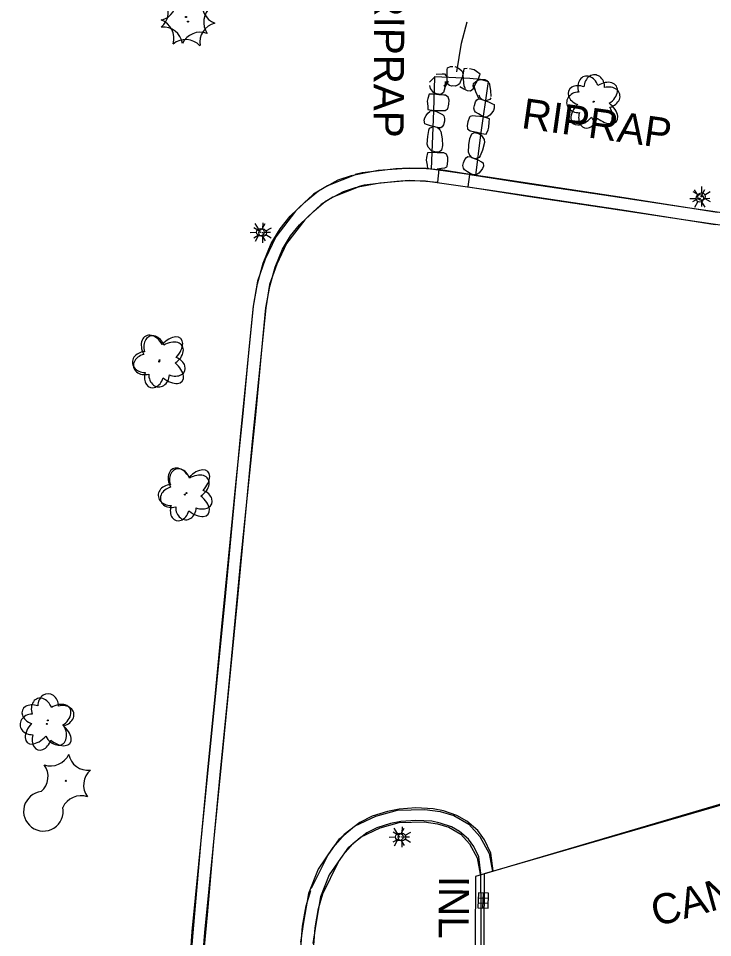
# Model space of a CAD drawing. Extents: x 588843 to 2552415, y 180129 to 269402.
# Drawn here: x 594210.7 to 594348.8, y 184951.5 to 185134.3 of the extents above; entities that cross this region are included whole.
import ezdxf

# ---------------------------------------------------------------- set-up
doc = ezdxf.new("R2010")
doc.units = 0
for name, color, linetype in [('Default', 7, 'Continuous'), ('E_BLD_HvyDash', 7, 'Continuous'), ('E_BLD_Text', 7, 'Continuous'), ('E_DRN', 7, 'Continuous'), ('E_DRN_RipRap', 7, 'Continuous'), ('E_DRN_RipRap_Text', 7, 'Continuous'), ('E_DRN_Text', 7, 'Continuous'), ('E_DWY', 7, 'Continuous'), ('E_LAND_Vegetation', 7, 'Continuous'), ('E_LTG', 7, 'Continuous'), ('E_WTR_P', 7, 'Continuous')]:
    doc.layers.add(name, color=color, linetype=linetype)

# ---------------------------------------------------------------- blocks, each defined once
blk = doc.blocks.new('DTRE')
at = {"layer": 'Default'}
blk.add_circle((-0.18, 0), 0.183, dxfattribs=at)
for centre, major_axis, ratio in [((-1.87, 5.32), (1.36, -4.98), 0.782863), ((4.06, 2.74), (-5.27, -2.93), 0.691916), ((-5.87, 0.15), (4.93, -0.12), 0.832022), ((3.54, -3.71), (-5.01, 4.58), 0.560249), ((-2.49, -5.24), (1.8, 4.86), 0.716896)]:
    blk.add_ellipse(centre, major_axis=major_axis, ratio=ratio, start_param=1.570796, end_param=4.712389, dxfattribs=at)
blk = doc.blocks.new('CTRE')
at = {"layer": 'Default'}
blk.add_circle((0, 0), 0.223, dxfattribs=at)
for centre, start, end in [((-11.97, 8.96), 280.2067, 5.9716), ((1.81, 14.92), 220.2113, 305.9762), ((13.83, 5.89), 160.2113, 245.9762), ((-13.83, -5.9), 340.2113, 65.9762), ((12.03, -9.04), 185.9272, 100.2511), ((-1.81, -14.93), 40.2113, 125.9762)]:
    blk.add_arc(centre, 7.87, start, end, dxfattribs=at)
blk = doc.blocks.new('RIPRT')
at = {"layer": 'E_DRN_RipRap_Text'}
blk.add_text('RIPRAP', height=12, dxfattribs=at).set_placement((-0.14, -3.59))
blk = doc.blocks.new('LPOL')
at = {"layer": 'Default'}
for p, q in [((-4, 0), (-1.5, 0)), ((-0.75, 1.3), (-2, 3.46)), ((0.75, 1.3), (2, 3.46)), ((1.5, 0), (4, 0)), ((-2, -3.46), (-0.75, -1.3)), ((2, -3.46), (0.75, -1.3))]:
    blk.add_line(p, q, dxfattribs=at)
for radius in [1.5, 1.5, 1.5, 0.125]:
    blk.add_circle((0, 0), radius, dxfattribs=at)
blk = doc.blocks.new('INLO')
at = {"layer": 'E_DRN'}
for p, q in [((2, -4), (2, 0)), ((4, -4), (4, 0)), ((6, -2), (0, -2))]:
    blk.add_line(p, q, dxfattribs=at)
blk.add_lwpolyline([(0, -4), (6, -4), (6, 0), (0, 0), (0, -4)], close=True, dxfattribs=at)
blk = doc.blocks.new('INLT_22')
at = {"layer": 'E_DRN_Text'}
blk.add_text('INL', height=12, dxfattribs=at).set_placement((-11.03, -6))
blk = doc.blocks.new('LPOL_4')
at = {"layer": 'E_LTG'}
for p, q in [((-13.1, 0), (-4.9, 0)), ((-2.5, 4.3), (-6.6, 11.4)), ((2.5, 4.3), (6.6, 11.4)), ((4.9, 0), (13.1, 0)), ((-6.6, -11.4), (-2.5, -4.3)), ((6.6, -11.4), (2.5, -4.3))]:
    blk.add_line(p, q, dxfattribs=at)
for radius in [4.92, 4.92, 4.92, 0.41]:
    blk.add_circle((0, 0), radius, dxfattribs=at)
blk = doc.blocks.new('RIPRT_3')
at = {"layer": 'E_DRN_RipRap_Text'}
blk.add_text('RIPRAP', height=39.37, dxfattribs=at).set_placement((-0.5, -11.8))
blk = doc.blocks.new('CTRE_4')
at = {"layer": 'E_LAND_Vegetation'}
blk.add_circle((0, 0), 0.733, dxfattribs=at)
for centre, start, end in [((-39.3, 29.4), 280.2067, 5.9716), ((5.9, 49), 220.2113, 305.9762), ((45.4, 19.3), 160.2113, 245.9762), ((-45.4, -19.3), 340.2113, 65.9762), ((39.5, -29.6), 100.2511, 185.9272), ((-5.9, -49), 40.2113, 125.9762)]:
    blk.add_arc(centre, 25.8, start, end, dxfattribs=at)
blk = doc.blocks.new('DTRE_4')
at = {"layer": 'E_LAND_Vegetation'}
blk.add_circle((-0.6, 0), 0.601, dxfattribs=at)
for centre, major_axis, ratio in [((-6.1, 17.5), (4.5, -16.3), 0.782863), ((13.3, 9), (-17.3, -9.6), 0.691916), ((-19.3, 0.5), (16.2, -0.4), 0.832022), ((11.6, -12.2), (-16.4, 15), 0.560249), ((-8.2, -17.2), (5.9, 15.9), 0.716896)]:
    blk.add_ellipse(centre, major_axis=major_axis, ratio=ratio, start_param=1.570796, end_param=4.712389, dxfattribs=at)
blk = doc.blocks.new('CANOPY_1')
at = {"layer": 'E_BLD_Text'}
blk.add_text('CANOPY', height=39.37, dxfattribs=at).set_placement((-106.7, -19.7))

msp = doc.modelspace()

# ---------------------------------------------------------------- linework, layer by layer
at = {"layer": 'E_BLD_HvyDash'}
for points in [[(594403.05, 184993.52), (594301.64, 184963.67), (594301.5, 184924.9), (594403.68, 184954.23)], [(594303.44, 184964.27), (594404.56, 184993.57), (594403.99, 184954.19), (594303.25, 184925.21), (594303.44, 184964.27)]]:
    msp.add_lwpolyline(points, close=True, dxfattribs=at)
at = {"layer": 'E_DRN_RipRap'}
for p, q in [((594296, 185123.2), (594296.04, 185124.04)), ((594296.04, 185124.04), (594296.08, 185124.42)), ((594296.08, 185124.42), (594296.7, 185124.73)), ((594296.7, 185124.73), (594297.19, 185124.73)), ((594297.56, 185124.73), (594298.06, 185124.52)), ((594298.06, 185124.52), (594298.58, 185124.19)), ((594298.58, 185124.19), (594298.92, 185123.88)), ((594298.92, 185123.88), (594299.04, 185123.75)), ((594299.04, 185123.75), (594299.15, 185123.2)), ((594299.33, 185124.24), (594299.14, 185122.99)), ((594299.99, 185124.32), (594299.33, 185124.24)), ((594301.41, 185124.03), (594300.47, 185124.27)), ((594301.87, 185123.74), (594301.41, 185124.03)), ((594302.6, 185123.19), (594301.87, 185123.74)), ((594292.52, 185121.57), (594293.58, 185122.66)), ((594293.87, 185123.22), (594295.06, 185123.29)), ((594295.06, 185123.29), (594295.47, 185123.26)), ((594295.47, 185123.26), (594296.03, 185122.62)), ((594296.25, 185121.77), (594295.53, 185120.54)), ((594295.81, 185121.28), (594296.05, 185121.85)), ((594296.06, 185121.61), (594296, 185123.2)), ((594296.05, 185121.85), (594296.03, 185122.62)), ((594298.75, 185121.95), (594298.49, 185121.3)), ((594298.99, 185122.55), (594298.75, 185121.95)), ((594299.15, 185123.2), (594298.99, 185122.55)), ((594299.14, 185122.99), (594299.22, 185122.32)), ((594299.22, 185122.32), (594299.29, 185121.46)), ((594301.3, 185121.36), (594301.97, 185121.91)), ((594301.77, 185121.49), (594302.27, 185122.31)), ((594301.97, 185121.91), (594302.6, 185122.16)), ((594302.27, 185122.31), (594302.6, 185123.19)), ((594302.6, 185122.16), (594303.54, 185122.13)), ((594303.54, 185122.13), (594304.07, 185121.86)), ((594292.7, 185120.32), (594292.56, 185120.92)), ((594293.32, 185119.58), (594292.7, 185120.32)), ((594295.57, 185120.45), (594295.28, 185119.54)), ((594295.4, 185120.89), (594295.81, 185121.28)), ((594295.63, 185121.76), (594295.57, 185120.45)), ((594296.2, 185121.13), (594296.06, 185121.61)), ((594296.47, 185120.93), (594296.2, 185121.13)), ((594296.98, 185120.81), (594296.47, 185120.93)), ((594297.72, 185120.88), (594296.98, 185120.81)), ((594297.7, 185120.83), (594297.15, 185120.86)), ((594298.2, 185121.04), (594297.7, 185120.83)), ((594298.49, 185121.3), (594298.2, 185121.04)), ((594298.55, 185120.77), (594299.32, 185120.26)), ((594299.29, 185121.46), (594299.34, 185120.84)), ((594299.32, 185120.26), (594299.99, 185119.94)), ((594299.34, 185120.84), (594299.58, 185120.42)), ((594299.58, 185120.42), (594299.71, 185120.35)), ((594300.68, 185119.89), (594301.2, 185120.26)), ((594301.2, 185120.26), (594301.33, 185120.6)), ((594301.21, 185120.78), (594301.3, 185121.36)), ((594301.66, 185120), (594301.21, 185120.78)), ((594301.33, 185120.6), (594301.77, 185121.49)), ((594301.74, 185119.71), (594301.36, 185120.99)), ((594304.37, 185121.49), (594304.63, 185119.94)), ((594292.18, 185118.34), (594292.07, 185117.81)), ((594292.45, 185119.23), (594292.18, 185118.34)), ((594293.4, 185119.24), (594292.45, 185119.23)), ((594293.92, 185119.29), (594293.32, 185119.58)), ((594294.36, 185119.08), (594293.4, 185119.24)), ((594294.78, 185119.18), (594293.92, 185119.29)), ((594295.35, 185118.99), (594294.36, 185119.08)), ((594295.28, 185119.54), (594294.78, 185119.18)), ((594295.72, 185118.99), (594295.35, 185118.99)), ((594296.25, 185118.65), (594295.72, 185118.99)), ((594296.44, 185117.99), (594296.25, 185118.65)), ((594299.99, 185119.94), (594300.68, 185119.89)), ((594301.65, 185117.69), (594301.96, 185118.12)), ((594302.32, 185118.36), (594301.74, 185119.71)), ((594301.96, 185118.12), (594302.25, 185118.29)), ((594302.25, 185118.29), (594302.75, 185118.23)), ((594302.34, 185119.11), (594302.54, 185118.58)), ((594302.54, 185118.58), (594302.97, 185118.15)), ((594302.75, 185118.23), (594304.25, 185117.67)), ((594302.97, 185118.15), (594303.7, 185117.87)), ((594304.51, 185118.14), (594303.7, 185117.87)), ((594304.7, 185118.5), (594304.51, 185118.14)), ((594304.63, 185119.94), (594304.73, 185118.76)), ((594292.07, 185117.81), (594292.17, 185116.85)), ((594292.17, 185116.85), (594292.2, 185116.2)), ((594296.06, 185116.21), (594296.15, 185116.33)), ((594296.15, 185116.33), (594296.37, 185117.25)), ((594296.37, 185117.25), (594296.44, 185117.99)), ((594301.32, 185116.46), (594301.44, 185116.99)), ((594301.45, 185115.94), (594301.32, 185116.46)), ((594301.44, 185116.99), (594301.65, 185117.69)), ((594304.25, 185117.67), (594305.02, 185117.31)), ((594305.02, 185117.31), (594305.36, 185117.13)), ((594305.4, 185116.44), (594305.22, 185115.99)), ((594305.36, 185117.13), (594305.4, 185116.44)), ((594291.46, 185114.03), (594291.6, 185114.48)), ((594291.6, 185114.48), (594291.84, 185114.96)), ((594291.84, 185114.96), (594292.21, 185115.45)), ((594292.2, 185116.2), (594293.45, 185115.94)), ((594292.21, 185115.45), (594292.55, 185115.77)), ((594292.55, 185115.77), (594292.68, 185115.88)), ((594292.68, 185115.88), (594293.24, 185115.95)), ((594293.24, 185115.95), (594293.88, 185115.75)), ((594293.45, 185115.94), (594294.13, 185115.97)), ((594293.88, 185115.75), (594294.47, 185115.49)), ((594294.13, 185115.97), (594295, 185115.99)), ((594294.47, 185115.49), (594295.1, 185115.19)), ((594295, 185115.99), (594295.63, 185116)), ((594295.1, 185115.19), (594295.35, 185114.89)), ((594295.35, 185114.89), (594295.53, 185114.39)), ((594295.63, 185116), (594296.06, 185116.21)), ((594300.48, 185114.64), (594300.15, 185113.74)), ((594300.58, 185114.75), (594300.48, 185114.64)), ((594301.04, 185114.91), (594300.58, 185114.75)), ((594301.67, 185114.84), (594301.04, 185114.91)), ((594301.66, 185115.66), (594301.46, 185116)), ((594302.26, 185115.29), (594301.66, 185115.66)), ((594302.53, 185114.76), (594301.67, 185114.84)), ((594302.81, 185114.95), (594302.26, 185115.29)), ((594303.22, 185114.71), (594302.53, 185114.76)), ((594303.42, 185114.67), (594302.81, 185114.95)), ((594304.42, 185114.3), (594303.22, 185114.71)), ((594303.98, 185114.67), (594303.42, 185114.67)), ((594304.13, 185114.77), (594303.98, 185114.67)), ((594304.51, 185115.05), (594304.13, 185114.77)), ((594304.94, 185115.5), (594304.51, 185115.05)), ((594305.22, 185115.99), (594304.94, 185115.53)), ((594291.58, 185113.35), (594291.46, 185114.03)), ((594291.93, 185113.2), (594291.58, 185113.35)), ((594292.73, 185112.91), (594291.93, 185113.2)), ((594292.52, 185112.44), (594293.3, 185112.77)), ((594294.28, 185112.5), (594292.73, 185112.91)), ((594294.05, 185112.57), (594293.3, 185112.77)), ((594295.05, 185112.69), (594294.78, 185112.5)), ((594295.32, 185113.14), (594295.05, 185112.69)), ((594295.47, 185113.85), (594295.32, 185113.14)), ((594295.53, 185114.39), (594295.47, 185113.85)), ((594300.15, 185113.74), (594299.99, 185113.01)), ((594299.99, 185113.01), (594300.1, 185112.32)), ((594304.17, 185112.14), (594304.35, 185112.66)), ((594304.35, 185112.66), (594304.37, 185113.64)), ((594304.37, 185113.64), (594304.42, 185114.3)), ((594292.06, 185109.26), (594292.18, 185110.83)), ((594292.18, 185110.83), (594292.36, 185112.01)), ((594292.36, 185112.06), (594292.52, 185112.44)), ((594294.52, 185112.18), (594294.05, 185112.57)), ((594294.78, 185112.5), (594294.28, 185112.5)), ((594294.8, 185111.82), (594294.5, 185112.31)), ((594294.8, 185111.82), (594295.04, 185110.36)), ((594300.1, 185112.32), (594300.58, 185111.91)), ((594300.54, 185110.43), (594300.95, 185111.31)), ((594300.58, 185111.91), (594300.95, 185111.87)), ((594300.95, 185111.87), (594301.92, 185111.66)), ((594300.95, 185111.31), (594301.48, 185111.61)), ((594301.48, 185111.61), (594302.32, 185111.4)), ((594301.92, 185111.66), (594302.85, 185111.38)), ((594302.32, 185111.4), (594302.89, 185111.02)), ((594302.85, 185111.38), (594303.79, 185111.28)), ((594302.89, 185111.02), (594303.4, 185110.21)), ((594303.79, 185111.28), (594304.17, 185112.14)), ((594292.25, 185108.66), (594292.06, 185109.26)), ((594295.1, 185109.03), (594294.88, 185108.09)), ((594295.04, 185110.36), (594295.1, 185109.03)), ((594300.25, 185107.64), (594300.32, 185109.12)), ((594300.32, 185109.12), (594300.54, 185110.43)), ((594303.47, 185109.59), (594303.03, 185108.07)), ((594303.4, 185110.21), (594303.47, 185109.59)), ((594292.09, 185107.53), (594291.9, 185106.61)), ((594293.04, 185107.63), (594292.09, 185107.53)), ((594292.92, 185107.97), (594292.25, 185108.66)), ((594293.56, 185107.72), (594292.92, 185107.97)), ((594294.01, 185107.55), (594293.04, 185107.63)), ((594294.42, 185107.69), (594293.56, 185107.72)), ((594295, 185107.54), (594294.01, 185107.55)), ((594294.88, 185108.09), (594294.42, 185107.69)), ((594295.37, 185107.58), (594295, 185107.54)), ((594295.92, 185107.27), (594295.37, 185107.58)), ((594296.17, 185106.63), (594295.92, 185107.27)), ((594300.25, 185107.64), (594300.44, 185107.1)), ((594303.03, 185108.07), (594302.6, 185106.96)), ((594291.9, 185106.61), (594291.84, 185106.07)), ((594291.84, 185106.07), (594292.02, 185105.1)), ((594296.03, 185104.93), (594296.17, 185105.87)), ((594296.17, 185105.87), (594296.17, 185106.63)), ((594299.17, 185105), (594299.29, 185105.54)), ((594299.29, 185105.54), (594299.53, 185106.23)), ((594299.53, 185106.23), (594299.85, 185106.65)), ((594299.85, 185106.65), (594300.15, 185106.81)), ((594300.15, 185106.81), (594300.64, 185106.74)), ((594300.44, 185107.1), (594300.86, 185106.65)), ((594300.64, 185106.74), (594302.13, 185106.15)), ((594300.86, 185106.65), (594301.58, 185106.35)), ((594302.4, 185106.6), (594301.58, 185106.35)), ((594302.13, 185106.15), (594302.88, 185105.76)), ((594302.6, 185106.96), (594302.4, 185106.6)), ((594302.88, 185105.76), (594303.22, 185105.57)), ((594303.22, 185105.57), (594303.24, 185104.87)), ((594292.02, 185105.1), (594292.11, 185104.45)), ((594292.11, 185104.45), (594293.37, 185104.29)), ((594294.05, 185104.39), (594294.91, 185104.48)), ((594294.91, 185104.48), (594295.54, 185104.55)), ((594295.54, 185104.55), (594295.95, 185104.79)), ((594295.95, 185104.79), (594296.03, 185104.93)), ((594299.28, 185104.48), (594299.17, 185105)), ((594299.48, 185104.14), (594299.28, 185104.48)), ((594300.08, 185103.77), (594299.48, 185104.14)), ((594300.63, 185103.43), (594300.08, 185103.77)), ((594302.33, 185103.53), (594301.95, 185103.25)), ((594302.76, 185103.98), (594302.33, 185103.53)), ((594303.05, 185104.43), (594302.76, 185103.98)), ((594303.24, 185104.87), (594303.05, 185104.43)), ((594301.24, 185103.15), (594300.63, 185103.43)), ((594301.8, 185103.15), (594301.24, 185103.15)), ((594301.95, 185103.25), (594301.8, 185103.15))]:
    msp.add_line(p, q, dxfattribs=at)
msp.add_lwpolyline([(594292.89, 185104.31), (594293.4, 185115.93), (594293.55, 185122.54), (594293.61, 185122.73), (594300.57, 185122.37), (594302.57, 185122.21), (594304.18, 185121.75), (594302.67, 185111.12), (594301.65, 185103.05)], dxfattribs=at)
at = {"layer": 'E_DWY'}
for points in [[(594349.73, 185095.69), (594331.22, 185098.63), (594304.12, 185102.7), (594291.93, 185104.45), (594287.94, 185104.46), (594282.29, 185104.03), (594277.62, 185103.12), (594272.2, 185100.98), (594269.47, 185099.31), (594265.84, 185095.94), (594261.92, 185090.82), (594259.83, 185086.4), (594258.28, 185082.03), (594257.46, 185077.04), (594254.84, 185051.07)], [(594277.73, 185103.3), (594279.13, 185103.64), (594282, 185103.99), (594285.79, 185104.43), (594288.47, 185104.6), (594291.93, 185104.44), (594294.37, 185104.22)], [(594300.19, 185100.79), (594300.57, 185103.26), (594294.37, 185104.22), (594294.13, 185101.73)], [(594245.1, 184947.8), (594245.86, 184956.29), (594247.11, 184970.79), (594248.37, 184984.11), (594249.96, 185000.12), (594251.21, 185013.34), (594252.53, 185026.76), (594254.08, 185042.25), (594255.47, 185055.7), (594256.67, 185068.54), (594257.49, 185077.06), (594258.32, 185081.51), (594259.43, 185085.64), (594261.04, 185089.5), (594262.82, 185092.44), (594264.78, 185094.93), (594267.84, 185097.85), (594270.42, 185099.99), (594274.37, 185102.16), (594277.19, 185103.11)], [(594349.34, 185093.22), (594330.84, 185096.16), (594303.76, 185100.22), (594291.74, 185101.95), (594288.03, 185101.96), (594282.62, 185101.55), (594278.33, 185100.71), (594273.32, 185098.74), (594270.99, 185097.3), (594267.7, 185094.25), (594264.06, 185089.51), (594262.15, 185085.44), (594260.71, 185081.4), (594259.94, 185076.71), (594257.33, 185050.82)], [(594278.33, 185100.87), (594279.58, 185101.18), (594282.29, 185101.51), (594286.01, 185101.94), (594288.49, 185102.1), (594291.76, 185101.95), (594294.14, 185101.73)], [(594300.57, 185103.26), (594312.41, 185101.39), (594328.49, 185099.01), (594343.4, 185096.76), (594355.24, 185095.05), (594365.77, 185093.42), (594370.48, 185092.45), (594375.78, 185090.61), (594379.32, 185089.06), (594384.3, 185086.38), (594387.15, 185084.42), (594391.18, 185081.52), (594393.87, 185079.22), (594397.49, 185075.51)], [(594247.59, 184947.63), (594248.35, 184956.07), (594249.6, 184970.56), (594250.86, 184983.87), (594252.45, 184999.88), (594253.7, 185013.1), (594255.02, 185026.51), (594256.57, 185042), (594257.96, 185055.45), (594259.16, 185068.31), (594259.97, 185076.71), (594260.76, 185080.96), (594261.8, 185084.83), (594263.28, 185088.37), (594264.88, 185091.02), (594266.63, 185093.25), (594269.5, 185095.98), (594271.83, 185097.91), (594275.38, 185099.86), (594277.99, 185100.74)], [(594300.19, 185100.79), (594312.03, 185098.92), (594328.13, 185096.54), (594343.03, 185094.29), (594354.87, 185092.58), (594365.32, 185090.96), (594369.81, 185090.03), (594374.87, 185088.28), (594378.23, 185086.81), (594382.99, 185084.24), (594385.72, 185082.37), (594389.63, 185079.55), (594392.16, 185077.39), (594395.7, 185073.77)], [(594254.84, 185051.07), (594251.72, 185017.97), (594248.57, 184986.21), (594245.24, 184952.75), (594244.75, 184946.03)], [(594257.33, 185050.83), (594254.21, 185017.73), (594251.06, 184985.96), (594247.73, 184952.54), (594247.24, 184945.85)], [(594305.21, 184964.78), (594304.74, 184968.33), (594303.47, 184970.94), (594302.12, 184972.78), (594299.96, 184974.65), (594297.93, 184975.8), (594295.3, 184976.7), (594293.26, 184977.11), (594289.81, 184977.28), (594286.5, 184977.07), (594284.14, 184976.6), (594281.08, 184975.68), (594278.66, 184974.42), (594275.56, 184972), (594273.27, 184969.4), (594270.37, 184965.15), (594268.42, 184960.27), (594267.42, 184954.56), (594266.84, 184950.63)], [(594277.73, 184973.72), (594281.83, 184975.66), (594286.12, 184976.87), (594291.58, 184977), (594294.62, 184976.6), (594297.38, 184975.81), (594300.36, 184974.05), (594302.5, 184971.63), (594304.39, 184968.24), (594305.05, 184964.67)], [(594302.82, 184940.87), (594302.82, 184956.54), (594302.76, 184964.23), (594302.31, 184967.6), (594301.32, 184969.64), (594300.27, 184971.07), (594298.51, 184972.6), (594296.89, 184973.51), (594294.65, 184974.28), (594292.95, 184974.63), (594289.82, 184974.78), (594286.83, 184974.59), (594284.75, 184974.18), (594282.03, 184973.35), (594280.02, 184972.31), (594277.28, 184970.17), (594275.25, 184967.87), (594272.59, 184963.97), (594270.84, 184959.59), (594269.89, 184954.17), (594269.33, 184950.37)], [(594278.8, 184971.46), (594282.71, 184973.31), (594286.5, 184974.38), (594291.45, 184974.5), (594294.11, 184974.14), (594296.38, 184973.49), (594298.75, 184972.1), (594300.45, 184970.18), (594302, 184967.38), (594302.61, 184964.14)], [(594269.04, 184961.31), (594272.28, 184967.85), (594274.63, 184971.15), (594277.17, 184973.35)], [(594271.28, 184960.2), (594274.43, 184966.57), (594276.49, 184969.46), (594278.8, 184971.46)], [(594302.61, 184964.14), (594302.61, 184963.95)], [(594266.62, 184872.86), (594266.44, 184921.97), (594266.75, 184946.76), (594267.28, 184953.78), (594268, 184957.83), (594268.88, 184960.89)], [(594269.12, 184872.86), (594268.94, 184921.96), (594269.25, 184946.65), (594269.76, 184953.47), (594270.44, 184957.27), (594271.28, 184960.2)]]:
    msp.add_lwpolyline(points, dxfattribs=at)
at = {"layer": 'E_WTR_P'}
msp.add_lwpolyline([(594297.95, 185123.66), (594298.85, 185129.34), (594299.98, 185133.58)], dxfattribs=at)

# ---------------------------------------------------------------- block references
at = {"layer": 'E_BLD_Text', "xscale": 0.15240030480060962, "yscale": 0.1524003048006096, "rotation": 15.395853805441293}
msp.add_blockref('CANOPY_1', (594352.44, 184960.87), dxfattribs=at)
at = {"layer": 'E_DRN', "xscale": 0.49999999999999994, "yscale": 0.5000000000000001, "rotation": -91.41602915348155}
msp.add_blockref('INLO', (594304.23, 184960.36), dxfattribs=at)
at = {"layer": 'E_DRN_RipRap_Text'}
for name, p, xscale, yscale, rotation in [('RIPRT', (594283.36, 185140.37), 0.4999999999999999, 0.49999999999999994, -90.39935623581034), ('RIPRT_3', (594310.95, 185114.28), 0.1524003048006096, 0.15240030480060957, -8.075737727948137)]:
    msp.add_blockref(name, p, dxfattribs=dict(at, xscale=xscale, yscale=yscale, rotation=rotation))
at = {"layer": 'E_DRN_Text', "xscale": 0.4999999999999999, "yscale": 0.49999999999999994, "rotation": -90.39935623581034}
msp.add_blockref('INLT_22', (594297.36, 184958.26), dxfattribs=at)
at = {"layer": 'E_LAND_Vegetation'}
for name, p, xscale, yscale, rotation in [('CTRE', (594244.08, 185134.56), 0.49999999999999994, 0.5, 89.10482727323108), ('CTRE_4', (594244.47, 185133.65), 0.15240030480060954, 0.15240030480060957, 3.4338469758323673), ('DTRE_4', (594325.2, 185117.69), 0.15240030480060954, 0.15240030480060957, 3.4338469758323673), ('DTRE', (594325.2, 185117.66), 0.4999999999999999, 0.49999999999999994, -90.39935623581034), ('DTRE_4', (594238.84, 185066.04), 0.15240030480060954, 0.15240030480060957, 3.4338469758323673), ('DTRE', (594238.84, 185066.41), 0.49999999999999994, 0.5, 89.10482727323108), ('DTRE_4', (594243.97, 185039.59), 0.15240030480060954, 0.15240030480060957, 3.4338469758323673), ('DTRE', (594244.2, 185039.99), 0.49999999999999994, 0.5, 89.10482727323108), ('DTRE_4', (594216.48, 184994.01), 0.15240030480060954, 0.15240030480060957, 3.4338469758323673), ('DTRE', (594216.6, 184994.61), 0.4999999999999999, 0.5000000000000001, -89.49310839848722), ('CTRE', (594220.18, 184982.68), 0.4999999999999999, 0.5000000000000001, -89.49310839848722)]:
    msp.add_blockref(name, p, dxfattribs=dict(at, xscale=xscale, yscale=yscale, rotation=rotation))
at = {"layer": 'E_LTG'}
for name, p, xscale, yscale, rotation in [('LPOL_4', (594346.29, 185098.49), 0.15240030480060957, 0.15240030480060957, 0.8014450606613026), ('LPOL', (594346.62, 185098.86), 0.4999999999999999, 0.49999999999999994, -90.39935623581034), ('LPOL_4', (594258.87, 185091.77), 0.15240030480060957, 0.15240030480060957, 0.8014450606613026), ('LPOL', (594259.32, 185091.66), 0.4999999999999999, 0.49999999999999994, -90.39935623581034), ('LPOL_4', (594286.51, 184971.54), 0.15240030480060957, 0.15240030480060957, 0.8014450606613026), ('LPOL', (594287.04, 184971.51), 0.4999999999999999, 0.49999999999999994, -90.39935623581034)]:
    msp.add_blockref(name, p, dxfattribs=dict(at, xscale=xscale, yscale=yscale, rotation=rotation))

doc.saveas('drawing.dxf')
